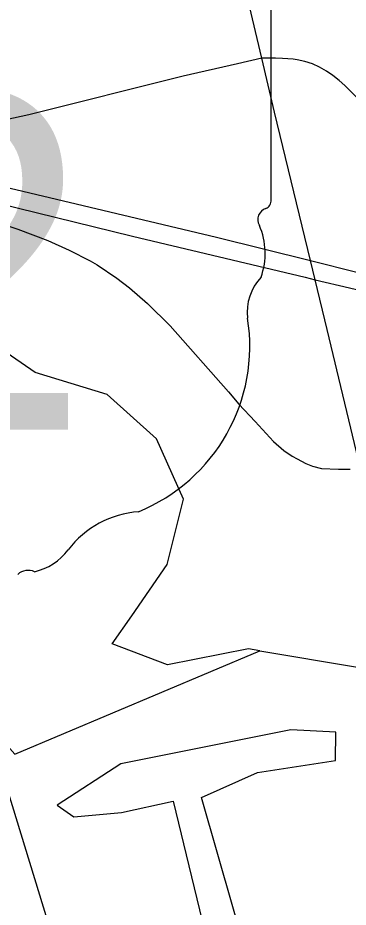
# Model space of a CAD drawing. Extents: x 0 to 34, y 0 to 22.
# Drawn here: x 6.7236 to 6.7881, y 16.3794 to 16.5531 of the extents above; entities that cross this region are included whole.
import ezdxf

# ---------------------------------------------------------------- set-up
doc = ezdxf.new("R2010")
doc.units = 0
for name, color, linetype in [('GM_X_County_Road', 7, 'Continuous'), ('GM_X_Interchange_Ramps', 7, 'Continuous'), ('GM_X_Minor_Lake', 7, 'Continuous'), ('GM_X_Minor_River', 7, 'Continuous'), ('GM_X_State_Route', 7, 'Continuous'), ('GM_X_State_Shield', 7, 'Continuous')]:
    doc.layers.add(name, color=color, linetype=linetype)

msp = doc.modelspace()

# ---------------------------------------------------------------- linework, layer by layer
at = {"layer": 'GM_X_County_Road'}
msp.add_lwpolyline([(6.771237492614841, 16.545180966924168), (6.765489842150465, 16.56941128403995), (6.7545743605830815, 16.615648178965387)], dxfattribs=at)
at = {"layer": 'GM_X_Interchange_Ramps'}
for points in [[(6.78962074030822, 16.537671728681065), (6.787436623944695, 16.53984339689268), (6.78628397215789, 16.540871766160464), (6.785081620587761, 16.54181935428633), (6.7838140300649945, 16.54269237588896), (6.782481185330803, 16.54345357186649), (6.781086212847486, 16.544102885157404), (6.779622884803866, 16.544581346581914), (6.7780974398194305, 16.544898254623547), (6.777376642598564, 16.545010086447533), (6.775236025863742, 16.54516232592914), (6.77391870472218, 16.54523688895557), (6.771237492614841, 16.545180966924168)], [(6.714767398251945, 16.514799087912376), (6.723674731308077, 16.511810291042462), (6.729465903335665, 16.509573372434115), (6.733688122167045, 16.507703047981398), (6.737782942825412, 16.50562456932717), (6.739112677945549, 16.50487271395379), (6.742943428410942, 16.502250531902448), (6.745400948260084, 16.500364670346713), (6.748924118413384, 16.49731685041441), (6.753338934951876, 16.492914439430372), (6.764710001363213, 16.4800365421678), (6.766745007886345, 16.477638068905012), (6.769938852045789, 16.474223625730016), (6.772048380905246, 16.471921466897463), (6.773480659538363, 16.470327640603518), (6.775549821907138, 16.46857848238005), (6.777140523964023, 16.467466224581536), (6.77809432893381, 16.466987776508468), (6.779846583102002, 16.466033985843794), (6.781117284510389, 16.465555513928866), (6.78286954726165, 16.465080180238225), (6.786209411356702, 16.46492171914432), (6.788437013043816, 16.464921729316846)]]:
    msp.add_lwpolyline(points, dxfattribs=at)
at = {"layer": 'GM_X_Minor_Lake'}
for points in [[(6.770856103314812, 16.429457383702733), (6.768647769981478, 16.429869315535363), (6.752836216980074, 16.42675567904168), (6.742025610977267, 16.430831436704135), (6.7458703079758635, 16.43631817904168), (6.752792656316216, 16.446345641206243), (6.755930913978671, 16.45906439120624), (6.7506932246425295, 16.470895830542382), (6.741056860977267, 16.47952745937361), (6.727013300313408, 16.48381723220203), (6.715848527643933, 16.491510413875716), (6.699751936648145, 16.5009517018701), (6.696186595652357, 16.501237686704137)], [(6.539540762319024, 16.474594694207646), (6.53552750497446, 16.46511363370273), (6.532779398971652, 16.453722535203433), (6.535191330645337, 16.445526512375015), (6.5440151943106, 16.45553977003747), (6.5519792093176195, 16.452245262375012), (6.550793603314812, 16.446358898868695), (6.5495966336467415, 16.438760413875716), (6.557525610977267, 16.430712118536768), (6.561475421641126, 16.42478692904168), (6.573191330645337, 16.41461742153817), (6.592122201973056, 16.40249242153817), (6.609018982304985, 16.398178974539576), (6.6189470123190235, 16.40323863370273), (6.6325767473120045, 16.42006249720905), (6.644601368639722, 16.42567613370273), (6.675259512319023, 16.43038730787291), (6.7134848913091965, 16.42952745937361), (6.71605591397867, 16.41714583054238), (6.723034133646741, 16.409294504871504), (6.770856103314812, 16.429457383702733)], [(6.778027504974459, 16.335843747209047), (6.759491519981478, 16.40083995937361), (6.770369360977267, 16.4057017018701), (6.785603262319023, 16.40805870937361), (6.785643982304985, 16.413573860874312), (6.7768977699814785, 16.41402083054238), (6.743752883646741, 16.40742613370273), (6.731329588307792, 16.399341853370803), (6.734545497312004, 16.397035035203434), (6.743873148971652, 16.397915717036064), (6.753968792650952, 16.40012120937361), (6.769283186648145, 16.336671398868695)], [(6.732049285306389, 16.368335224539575), (6.7209091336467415, 16.40474620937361)]]:
    msp.add_lwpolyline(points, dxfattribs=at)
at = {"layer": 'GM_X_Minor_River'}
msp.add_lwpolyline([(6.770856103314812, 16.429457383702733), (6.789923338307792, 16.426284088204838), (6.901231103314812, 15.971438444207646), (6.909641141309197, 15.874559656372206)], dxfattribs=at)
at = {"layer": 'GM_X_State_Route'}
msp.add_line((6.790506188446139, 16.465080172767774), (6.783956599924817, 16.492244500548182), dxfattribs=at)
for points in [[(6.599462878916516, 16.549968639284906), (6.606456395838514, 16.54798955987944), (6.615801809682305, 16.54576505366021), (6.627474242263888, 16.5429005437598), (6.651518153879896, 16.5369571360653), (6.72081023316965, 16.52015840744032), (6.7624016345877, 16.51023513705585), (6.780722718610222, 16.50566496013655), (6.7900525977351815, 16.503334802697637)], [(6.771237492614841, 16.545180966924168), (6.766511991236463, 16.544112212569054), (6.7559176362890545, 16.541719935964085), (6.725815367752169, 16.534154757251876), (6.719744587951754, 16.532837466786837)], [(6.783956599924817, 16.492244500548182), (6.781617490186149, 16.50194605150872), (6.780722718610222, 16.50566496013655), (6.7737322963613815, 16.53464564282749), (6.771237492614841, 16.545180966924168)], [(6.704909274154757, 16.52052045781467), (6.74598503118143, 16.510474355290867), (6.779665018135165, 16.502413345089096)], [(6.779665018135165, 16.502413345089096), (6.781617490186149, 16.50194605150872), (6.788362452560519, 16.50033360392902), (6.806599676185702, 16.496024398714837), (6.851241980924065, 16.48528711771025), (6.902324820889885, 16.47298709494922), (6.914829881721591, 16.469712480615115), (6.9318181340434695, 16.46554308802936), (6.954709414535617, 16.45889444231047), (6.965490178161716, 16.455439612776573), (6.979691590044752, 16.45062401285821), (6.98908048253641, 16.4474425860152), (7.00276305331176, 16.442353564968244), (7.01406265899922, 16.43773989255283), (7.028711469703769, 16.431445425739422), (7.04277616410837, 16.424837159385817), (7.055309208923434, 16.418626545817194), (7.067689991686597, 16.41212392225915)]]:
    msp.add_lwpolyline(points, dxfattribs=at)
at = {"layer": 'GM_X_State_Shield'}
for p, q in [((6.773047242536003, 16.517549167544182), (6.773047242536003, 16.569891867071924)), ((6.773034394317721, 16.51756201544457), (6.773047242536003, 16.517549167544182))]:
    msp.add_line(p, q, dxfattribs=at)
for centre, radius, start, end in [((6.771481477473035, 16.51734693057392), 0.001570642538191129, 289.6038111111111, 7.734130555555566), ((6.772708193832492, 16.51370655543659), 0.002271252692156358, 107.94398333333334, 210.33696666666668), ((6.758258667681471, 16.50709007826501), 0.013634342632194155, 340.0329638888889, 23.649566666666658), ((6.778305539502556, 16.495644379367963), 0.009919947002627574, 136.80649722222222, 186.92959444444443), ((6.733918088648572, 16.488985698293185), 0.03496914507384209, 292.3088861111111, 8.985838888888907), ((6.748662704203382, 16.437538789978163), 0.01915169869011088, 94.40312222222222, 142.57675), ((6.724397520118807, 16.455932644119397), 0.011297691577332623, 282.8731916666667, 323.27711111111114), ((6.725679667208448, 16.44217729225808), 0.0030069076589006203, 65.75173055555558, 132.64842222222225)]:
    msp.add_arc(centre, radius, start, end, dxfattribs=at)

# ---------------------------------------------------------------- texts
msp.add_text('2', height=0.06591810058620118, dxfattribs=at).set_placement((6.688837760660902, 16.47268640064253))

doc.saveas('drawing.dxf')
